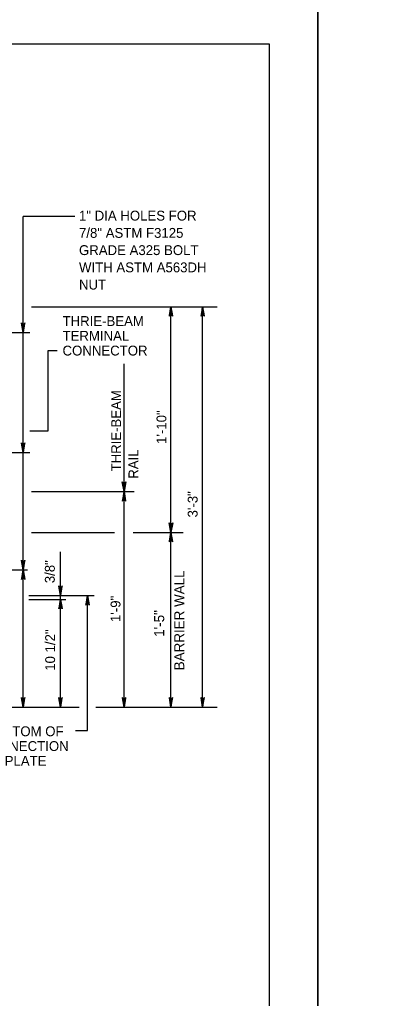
# Model space of a CAD drawing. Extents: x 632007860 to 635435983, y 295418622 to 297794622.
# Drawn here: x 634438728 to 634553598, y 296296348 to 296599122 of the extents above; entities that cross this region are included whole.
import ezdxf

# ---------------------------------------------------------------- set-up
doc = ezdxf.new("R2010")
doc.units = 0
for name, color, linetype in [('1', 7, 'Continuous'), ('PLT-BNDY', 7, 'Continuous'), ('S-DETL-DIMS', 7, 'Continuous'), ('S-DETL-T120', 7, 'Continuous')]:
    doc.layers.add(name, color=color, linetype=linetype)

msp = doc.modelspace()

# ---------------------------------------------------------------- linework, layer by layer
at = {"layer": '1'}
for p, q in [((633729860, 296591622), (634515860, 296591622)), ((633729860, 296591622), (634515860, 296591622)), ((634515860, 296591622), (634515860, 296027622))]:
    msp.add_line(p, q, dxfattribs=at)
at = {"layer": 'PLT-BNDY'}
for points in [[(633689860, 296606622), (634530860, 296606622), (634530860, 296012622), (633689860, 296012622)], [(634530860, 296606622), (635371860, 296606622), (635371860, 296012622), (634530860, 296012622)]]:
    msp.add_lwpolyline(points, close=True, dxfattribs=at)
at = {"layer": 'S-DETL-DIMS'}
for p, q in [((634439827, 296386475), (634439827, 296538223)), ((634455784, 296538223), (634439827, 296538223)), ((634442408, 296510300), (634499813, 296510300)), ((634485468, 296386475), (634485468, 296510300)), ((634495276, 296386475), (634495276, 296510300)), ((634391485, 296502341), (634441846, 296502341)), ((634447592, 296496798), (634450331, 296496798)), ((634447592, 296471927), (634447592, 296496798)), ((634471005, 296386475), (634471005, 296492673)), ((634441861, 296471927), (634447592, 296471927)), ((634391756, 296465231), (634441846, 296465231)), ((634442408, 296453127), (634446990, 296453127)), ((634446990, 296453150), (634474117, 296453150)), ((634442408, 296440463), (634468092, 296440463)), ((634473784, 296440516), (634489270, 296440516)), ((634451364, 296414135), (634451364, 296434435)), ((634399411, 296428918), (634441204, 296428918)), ((634441543, 296420982), (634457470, 296420982)), ((634441543, 296419789), (634453041, 296419789)), ((634451364, 296386452), (634451364, 296419789)), ((634457470, 296420982), (634461731, 296420982)), ((634459711, 296379248), (634459711, 296420982)), ((634385188, 296386475), (634457086, 296386475)), ((634462272, 296386475), (634499813, 296386475)), ((634455979, 296379248), (634459711, 296379248))]:
    msp.add_line(p, q, dxfattribs=at)
for points in [[(634485468, 296510300), (634484913, 296507341), (634484992, 296507455), (634485071, 296507569), (634485170, 296507628), (634485269, 296507686), (634485369, 296507703), (634485468, 296507720), (634485567, 296507703), (634485666, 296507686), (634485766, 296507628), (634485865, 296507569), (634485944, 296507455), (634486023, 296507341), (634485468, 296510300), (634485944, 296507455), (634485865, 296507569), (634485468, 296510300), (634485766, 296507628), (634485666, 296507686), (634485468, 296510300), (634485567, 296507703), (634485468, 296507720), (634485468, 296510300), (634485369, 296507703), (634485269, 296507686), (634485468, 296510300), (634485170, 296507628), (634485071, 296507569), (634485468, 296510300), (634484992, 296507455)], [(634495276, 296510300), (634494721, 296507341), (634494800, 296507455), (634494879, 296507569), (634494978, 296507628), (634495077, 296507686), (634495176, 296507703), (634495276, 296507720), (634495375, 296507703), (634495474, 296507686), (634495573, 296507628), (634495672, 296507569), (634495751, 296507455), (634495830, 296507341), (634495276, 296510300), (634495751, 296507455), (634495672, 296507569), (634495276, 296510300), (634495573, 296507628), (634495474, 296507686), (634495276, 296510300), (634495375, 296507703), (634495276, 296507720), (634495276, 296510300), (634495176, 296507703), (634495077, 296507686), (634495276, 296510300), (634494978, 296507628), (634494879, 296507569), (634495276, 296510300), (634494800, 296507455)], [(634439827, 296502341), (634440382, 296505300), (634440303, 296505186), (634440224, 296505072), (634440125, 296505013), (634440025, 296504954), (634439926, 296504937), (634439827, 296504920), (634439728, 296504937), (634439628, 296504954), (634439529, 296505013), (634439430, 296505072), (634439351, 296505186), (634439272, 296505300), (634439827, 296502341), (634439351, 296505186), (634439430, 296505072), (634439827, 296502341), (634439529, 296505013), (634439628, 296504954), (634439827, 296502341), (634439728, 296504937), (634439827, 296504920), (634439827, 296502341), (634439926, 296504937), (634440025, 296504954), (634439827, 296502341), (634440125, 296505013), (634440224, 296505072), (634439827, 296502341), (634440303, 296505186)], [(634439827, 296465231), (634440382, 296468191), (634440303, 296468077), (634440224, 296467963), (634440125, 296467904), (634440025, 296467845), (634439926, 296467828), (634439827, 296467811), (634439728, 296467828), (634439628, 296467845), (634439529, 296467904), (634439430, 296467963), (634439351, 296468077), (634439272, 296468191), (634439827, 296465231), (634439351, 296468077), (634439430, 296467963), (634439827, 296465231), (634439529, 296467904), (634439628, 296467845), (634439827, 296465231), (634439728, 296467828), (634439827, 296467811), (634439827, 296465231), (634439926, 296467828), (634440025, 296467845), (634439827, 296465231), (634440125, 296467904), (634440224, 296467963), (634439827, 296465231), (634440303, 296468077)], [(634471005, 296453150), (634470450, 296456109), (634470529, 296455995), (634470608, 296455881), (634470708, 296455823), (634470807, 296455764), (634470906, 296455747), (634471005, 296455730), (634471105, 296455747), (634471204, 296455764), (634471303, 296455823), (634471402, 296455881), (634471481, 296455995), (634471560, 296456109), (634471005, 296453150), (634471481, 296455995), (634471402, 296455881), (634471005, 296453150), (634471303, 296455823), (634471204, 296455764), (634471005, 296453150), (634471105, 296455747), (634471005, 296455730), (634471005, 296453150), (634470906, 296455747), (634470807, 296455764), (634471005, 296453150), (634470708, 296455823), (634470608, 296455881), (634471005, 296453150), (634470529, 296455995)], [(634471005, 296453150), (634470450, 296450191), (634470529, 296450305), (634470608, 296450419), (634470708, 296450478), (634470807, 296450536), (634470906, 296450553), (634471005, 296450570), (634471105, 296450553), (634471204, 296450536), (634471303, 296450478), (634471402, 296450419), (634471481, 296450305), (634471560, 296450191), (634471005, 296453150), (634471481, 296450305), (634471402, 296450419), (634471005, 296453150), (634471303, 296450478), (634471204, 296450536), (634471005, 296453150), (634471105, 296450553), (634471005, 296450570), (634471005, 296453150), (634470906, 296450553), (634470807, 296450536), (634471005, 296453150), (634470708, 296450478), (634470608, 296450419), (634471005, 296453150), (634470529, 296450305)], [(634485468, 296440516), (634484913, 296443475), (634484992, 296443361), (634485071, 296443247), (634485170, 296443188), (634485269, 296443130), (634485369, 296443113), (634485468, 296443096), (634485567, 296443113), (634485666, 296443130), (634485766, 296443188), (634485865, 296443247), (634485944, 296443361), (634486023, 296443475), (634485468, 296440516), (634485944, 296443361), (634485865, 296443247), (634485468, 296440516), (634485766, 296443188), (634485666, 296443130), (634485468, 296440516), (634485567, 296443113), (634485468, 296443096), (634485468, 296440516), (634485369, 296443113), (634485269, 296443130), (634485468, 296440516), (634485170, 296443188), (634485071, 296443247), (634485468, 296440516), (634484992, 296443361)], [(634485468, 296440516), (634484913, 296437557), (634484992, 296437671), (634485071, 296437785), (634485170, 296437843), (634485269, 296437902), (634485369, 296437919), (634485468, 296437936), (634485567, 296437919), (634485666, 296437902), (634485766, 296437843), (634485865, 296437785), (634485944, 296437671), (634486023, 296437557), (634485468, 296440516), (634485944, 296437671), (634485865, 296437785), (634485468, 296440516), (634485766, 296437843), (634485666, 296437902), (634485468, 296440516), (634485567, 296437919), (634485468, 296437936), (634485468, 296440516), (634485369, 296437919), (634485269, 296437902), (634485468, 296440516), (634485170, 296437843), (634485071, 296437785), (634485468, 296440516), (634484992, 296437671)], [(634439827, 296428918), (634440382, 296431878), (634440303, 296431764), (634440224, 296431650), (634440125, 296431591), (634440025, 296431532), (634439926, 296431515), (634439827, 296431498), (634439728, 296431515), (634439628, 296431532), (634439529, 296431591), (634439430, 296431650), (634439351, 296431764), (634439272, 296431878), (634439827, 296428918), (634439351, 296431764), (634439430, 296431650), (634439827, 296428918), (634439529, 296431591), (634439628, 296431532), (634439827, 296428918), (634439728, 296431515), (634439827, 296431498), (634439827, 296428918), (634439926, 296431515), (634440025, 296431532), (634439827, 296428918), (634440125, 296431591), (634440224, 296431650), (634439827, 296428918), (634440303, 296431764)], [(634439827, 296428918), (634439272, 296425959), (634439351, 296426073), (634439430, 296426187), (634439529, 296426246), (634439628, 296426305), (634439728, 296426322), (634439827, 296426339), (634439926, 296426322), (634440025, 296426305), (634440125, 296426246), (634440224, 296426187), (634440303, 296426073), (634440382, 296425959), (634439827, 296428918), (634440303, 296426073), (634440224, 296426187), (634439827, 296428918), (634440125, 296426246), (634440025, 296426305), (634439827, 296428918), (634439926, 296426322), (634439827, 296426339), (634439827, 296428918), (634439728, 296426322), (634439628, 296426305), (634439827, 296428918), (634439529, 296426246), (634439430, 296426187), (634439827, 296428918), (634439351, 296426073)], [(634451364, 296420982), (634451918, 296423941), (634451839, 296423827), (634451760, 296423713), (634451661, 296423654), (634451562, 296423596), (634451463, 296423579), (634451364, 296423562), (634451264, 296423579), (634451165, 296423596), (634451066, 296423654), (634450967, 296423713), (634450888, 296423827), (634450809, 296423941), (634451364, 296420982), (634450888, 296423827), (634450967, 296423713), (634451364, 296420982), (634451066, 296423654), (634451165, 296423596), (634451364, 296420982), (634451264, 296423579), (634451364, 296423562), (634451364, 296420982), (634451463, 296423579), (634451562, 296423596), (634451364, 296420982), (634451661, 296423654), (634451760, 296423713), (634451364, 296420982), (634451839, 296423827)], [(634451364, 296419789), (634450809, 296416830), (634450888, 296416944), (634450967, 296417058), (634451066, 296417117), (634451165, 296417176), (634451264, 296417193), (634451364, 296417210), (634451463, 296417193), (634451562, 296417176), (634451661, 296417117), (634451760, 296417058), (634451839, 296416944), (634451918, 296416830), (634451364, 296419789), (634451839, 296416944), (634451760, 296417058), (634451364, 296419789), (634451661, 296417117), (634451562, 296417176), (634451364, 296419789), (634451463, 296417193), (634451364, 296417210), (634451364, 296419789), (634451264, 296417193), (634451165, 296417176), (634451364, 296419789), (634451066, 296417117), (634450967, 296417058), (634451364, 296419789), (634450888, 296416944)], [(634451364, 296419789), (634450809, 296416830), (634450888, 296416944), (634450967, 296417058), (634451066, 296417117), (634451165, 296417176), (634451264, 296417193), (634451364, 296417210), (634451463, 296417193), (634451562, 296417176), (634451661, 296417117), (634451760, 296417058), (634451839, 296416944), (634451918, 296416830), (634451364, 296419789), (634451839, 296416944), (634451760, 296417058), (634451364, 296419789), (634451661, 296417117), (634451562, 296417176), (634451364, 296419789), (634451463, 296417193), (634451364, 296417210), (634451364, 296419789), (634451264, 296417193), (634451165, 296417176), (634451364, 296419789), (634451066, 296417117), (634450967, 296417058), (634451364, 296419789), (634450888, 296416944)], [(634459711, 296420982), (634459156, 296418023), (634459235, 296418137), (634459314, 296418251), (634459414, 296418309), (634459513, 296418368), (634459612, 296418385), (634459711, 296418402), (634459811, 296418385), (634459910, 296418368), (634460009, 296418309), (634460108, 296418251), (634460187, 296418137), (634460266, 296418023), (634459711, 296420982), (634460187, 296418137), (634460108, 296418251), (634459711, 296420982), (634460009, 296418309), (634459910, 296418368), (634459711, 296420982), (634459811, 296418385), (634459711, 296418402), (634459711, 296420982), (634459612, 296418385), (634459513, 296418368), (634459711, 296420982), (634459414, 296418309), (634459314, 296418251), (634459711, 296420982), (634459235, 296418137)], [(634439827, 296386475), (634440382, 296389434), (634440303, 296389320), (634440224, 296389206), (634440125, 296389147), (634440025, 296389089), (634439926, 296389072), (634439827, 296389055), (634439728, 296389072), (634439628, 296389089), (634439529, 296389147), (634439430, 296389206), (634439351, 296389320), (634439272, 296389434), (634439827, 296386475), (634439351, 296389320), (634439430, 296389206), (634439827, 296386475), (634439529, 296389147), (634439628, 296389089), (634439827, 296386475), (634439728, 296389072), (634439827, 296389055), (634439827, 296386475), (634439926, 296389072), (634440025, 296389089), (634439827, 296386475), (634440125, 296389147), (634440224, 296389206), (634439827, 296386475), (634440303, 296389320)], [(634451364, 296386452), (634451918, 296389411), (634451839, 296389297), (634451760, 296389183), (634451661, 296389124), (634451562, 296389065), (634451463, 296389048), (634451364, 296389031), (634451264, 296389048), (634451165, 296389065), (634451066, 296389124), (634450967, 296389183), (634450888, 296389297), (634450809, 296389411), (634451364, 296386452), (634450888, 296389297), (634450967, 296389183), (634451364, 296386452), (634451066, 296389124), (634451165, 296389065), (634451364, 296386452), (634451264, 296389048), (634451364, 296389031), (634451364, 296386452), (634451463, 296389048), (634451562, 296389065), (634451364, 296386452), (634451661, 296389124), (634451760, 296389183), (634451364, 296386452), (634451839, 296389297)], [(634471005, 296386475), (634471560, 296389434), (634471481, 296389320), (634471402, 296389206), (634471303, 296389147), (634471204, 296389089), (634471105, 296389072), (634471005, 296389055), (634470906, 296389072), (634470807, 296389089), (634470708, 296389147), (634470608, 296389206), (634470529, 296389320), (634470450, 296389434), (634471005, 296386475), (634470529, 296389320), (634470608, 296389206), (634471005, 296386475), (634470708, 296389147), (634470807, 296389089), (634471005, 296386475), (634470906, 296389072), (634471005, 296389055), (634471005, 296386475), (634471105, 296389072), (634471204, 296389089), (634471005, 296386475), (634471303, 296389147), (634471402, 296389206), (634471005, 296386475), (634471481, 296389320)], [(634471005, 296386475), (634471560, 296389434), (634471481, 296389320), (634471402, 296389206), (634471303, 296389147), (634471204, 296389089), (634471105, 296389072), (634471005, 296389055), (634470906, 296389072), (634470807, 296389089), (634470708, 296389147), (634470608, 296389206), (634470529, 296389320), (634470450, 296389434), (634471005, 296386475), (634470529, 296389320), (634470608, 296389206), (634471005, 296386475), (634470708, 296389147), (634470807, 296389089), (634471005, 296386475), (634470906, 296389072), (634471005, 296389055), (634471005, 296386475), (634471105, 296389072), (634471204, 296389089), (634471005, 296386475), (634471303, 296389147), (634471402, 296389206), (634471005, 296386475), (634471481, 296389320)], [(634485468, 296386475), (634486023, 296389434), (634485944, 296389320), (634485865, 296389206), (634485766, 296389147), (634485666, 296389089), (634485567, 296389072), (634485468, 296389055), (634485369, 296389072), (634485269, 296389089), (634485170, 296389147), (634485071, 296389206), (634484992, 296389320), (634484913, 296389434), (634485468, 296386475), (634484992, 296389320), (634485071, 296389206), (634485468, 296386475), (634485170, 296389147), (634485269, 296389089), (634485468, 296386475), (634485369, 296389072), (634485468, 296389055), (634485468, 296386475), (634485567, 296389072), (634485666, 296389089), (634485468, 296386475), (634485766, 296389147), (634485865, 296389206), (634485468, 296386475), (634485944, 296389320)], [(634495276, 296386475), (634495830, 296389434), (634495751, 296389320), (634495672, 296389206), (634495573, 296389147), (634495474, 296389089), (634495375, 296389072), (634495276, 296389055), (634495176, 296389072), (634495077, 296389089), (634494978, 296389147), (634494879, 296389206), (634494800, 296389320), (634494721, 296389434), (634495276, 296386475), (634494800, 296389320), (634494879, 296389206), (634495276, 296386475), (634494978, 296389147), (634495077, 296389089), (634495276, 296386475), (634495176, 296389072), (634495276, 296389055), (634495276, 296386475), (634495375, 296389072), (634495474, 296389089), (634495276, 296386475), (634495573, 296389147), (634495672, 296389206), (634495276, 296386475), (634495751, 296389320)]]:
    msp.add_lwpolyline(points, dxfattribs=at)

# ---------------------------------------------------------------- texts
at = {"layer": 'S-DETL-T120'}
for s, height, p in [('1" DIA HOLES FOR', 3048.01, (634457085, 296536950)), ('7/8" ASTM F3125', 3048.01, (634457085, 296531616)), ('GRADE A325 BOLT', 3048.01, (634457085, 296526282)), ('WITH ASTM A563DH', 3048.01, (634457085, 296520948)), ('NUT', 3048, (634457085, 296515614)), ('THRIE-BEAM', 3048, (634451995, 296504353)), ('TERMINAL', 3048, (634451995, 296499781)), ('CONNECTOR', 3048, (634451995, 296495209)), ('BOTTOM OF', 3048, (634428088, 296377455)), ('CONNECTION', 3048, (634426492, 296372883)), ('PLATE', 3048, (634434124, 296368311))]:
    msp.add_text(s, height=height, dxfattribs=at).set_placement(p)
for s, height, p in [('  THRIE-BEAM', 3048.07, (634470067, 296457099)), ('1\'-10"', 3048, (634484077, 296467868)), ('RAIL', 3048.1, (634475401, 296457099)), ('3\'-3"', 3048, (634493721, 296445125)), ('3/8"', 3048, (634449587, 296424786)), ('BARRIER WALL', 3102.3, (634489609, 296397849)), ('1\'-9"', 3048, (634469885, 296412774)), ('1\'-5"', 3102.3, (634483404, 296408194)), ('10 1/2"', 3048, (634449688, 296397700))]:
    msp.add_text(s, height=height, rotation=90, dxfattribs=at).set_placement(p)

doc.saveas('drawing.dxf')
